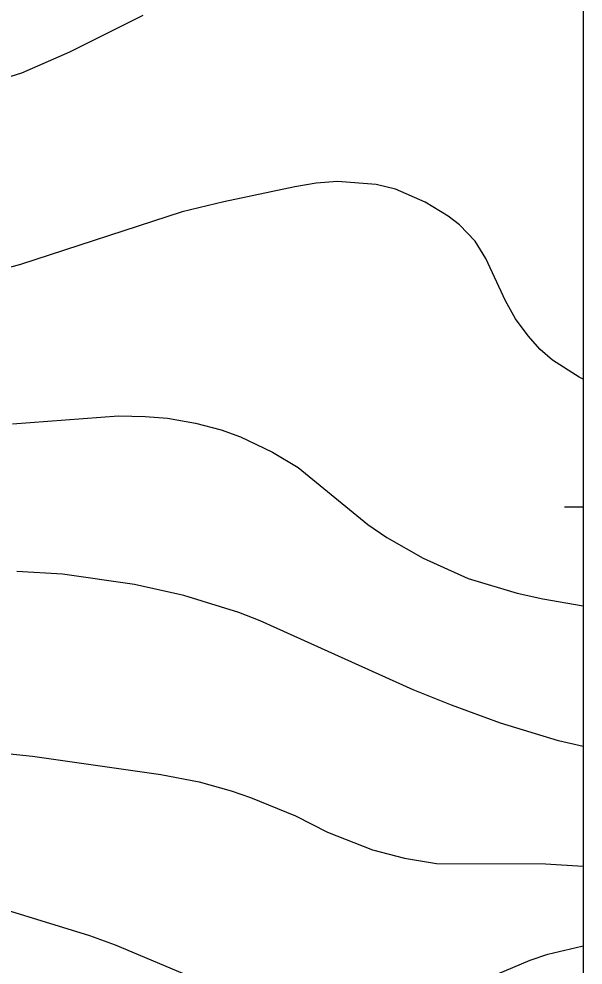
# Model space of a CAD drawing. Extents: x -662620 to -656370, y -1067090 to -1062990.
# Drawn here: x -656672 to -656370, y -1064245 to -1063739 of the extents above; entities that cross this region are included whole.
import ezdxf

# ---------------------------------------------------------------- set-up
doc = ezdxf.new("R2010")
doc.units = 0
for name, color, linetype in [('ctvercova_sit', 7, 'Continuous'), ('ram', 7, 'Continuous'), ('VRSTEVNICE_ZDŮRAZNĚNÁ', 7, 'Continuous'), ('VRSTEVNICE_ZÁKLADNÍ', 7, 'Continuous')]:
    doc.layers.add(name, color=color, linetype=linetype)

msp = doc.modelspace()

# ---------------------------------------------------------------- linework, layer by layer
at = {"layer": 'ctvercova_sit'}
msp.add_lwpolyline([(-656380.02, -1064000), (-656370.02, -1064000)], dxfattribs=at)
at = {"layer": 'ram'}
msp.add_lwpolyline([(-662620.02, -1067089.66), (-662620.02, -1062989.66), (-656370.02, -1062989.66), (-656370.02, -1067089.66), (-662620.02, -1067089.66)], dxfattribs=at)
at = {"layer": 'VRSTEVNICE_ZDŮRAZNĚNÁ'}
msp.add_lwpolyline([(-656729.7, -1064126.53), (-656664.52, -1064133.39), (-656595.91, -1064143.11), (-656575.33, -1064147.11), (-656558.18, -1064151.82), (-656547.89, -1064155.4), (-656523.87, -1064165.26), (-656506.72, -1064173.98), (-656482.71, -1064183.41), (-656465.56, -1064187.84), (-656448.41, -1064190.7), (-656390.09, -1064190.85), (-656370.02, -1064192.18)], dxfattribs=at)
at = {"layer": 'VRSTEVNICE_ZÁKLADNÍ'}
for points in [[(-656694.25, -1063775.34), (-656670.24, -1063767.91), (-656644.51, -1063756.62), (-656605.35, -1063737.03)], [(-656694.25, -1063775.34), (-656670.24, -1063767.91), (-656644.51, -1063756.62), (-656605.35, -1063737.03)], [(-656370.02, -1063931.64), (-656372.08, -1063930.71), (-656386.37, -1063921.56), (-656392.95, -1063915.84), (-656399.38, -1063908.55), (-656406.1, -1063899.41), (-656411.53, -1063889.83), (-656422.1, -1063867.1), (-656427.82, -1063857.96), (-656436.11, -1063849.09), (-656442.26, -1063844.52), (-656454.41, -1063837.09), (-656470.42, -1063830.08), (-656480.71, -1063827.51), (-656501.29, -1063826.08), (-656512.73, -1063826.94), (-656524.16, -1063828.8), (-656562.18, -1063836.8), (-656584.48, -1063842.23), (-656670.81, -1063870.39), (-656694.82, -1063876.82)], [(-656370.02, -1063931.64), (-656372.08, -1063930.71), (-656386.37, -1063921.56), (-656392.95, -1063915.84), (-656399.38, -1063908.55), (-656406.1, -1063899.41), (-656411.53, -1063889.83), (-656422.1, -1063867.1), (-656427.82, -1063857.96), (-656436.11, -1063849.09), (-656442.26, -1063844.52), (-656454.41, -1063837.09), (-656470.42, -1063830.08), (-656480.71, -1063827.51), (-656501.29, -1063826.08), (-656512.73, -1063826.94), (-656524.16, -1063828.8), (-656562.18, -1063836.8), (-656584.48, -1063842.23), (-656670.81, -1063870.39), (-656694.82, -1063876.82)], [(-656675.1, -1063955.58), (-656618.5, -1063951.29), (-656604.2, -1063951.58), (-656592.2, -1063952.58), (-656577.33, -1063955.15), (-656563.61, -1063958.72), (-656553.32, -1063962.58), (-656536.17, -1063970.73), (-656522.44, -1063979.02), (-656485.14, -1064009.46), (-656474.99, -1064016.32), (-656455.55, -1064027.47), (-656431.54, -1064038.34), (-656405.24, -1064046.2), (-656391.52, -1064049.2), (-656370.02, -1064052.9)], [(-656675.1, -1063955.58), (-656618.5, -1063951.29), (-656604.2, -1063951.58), (-656592.2, -1063952.58), (-656577.33, -1063955.15), (-656563.61, -1063958.72), (-656553.32, -1063962.58), (-656536.17, -1063970.73), (-656522.44, -1063979.02), (-656485.14, -1064009.46), (-656474.99, -1064016.32), (-656455.55, -1064027.47), (-656431.54, -1064038.34), (-656405.24, -1064046.2), (-656391.52, -1064049.2), (-656370.02, -1064052.9)], [(-656370.02, -1064128.22), (-656383.23, -1064125.1), (-656414.1, -1064115.66), (-656440.4, -1064106.09), (-656460.98, -1064097.8), (-656542.74, -1064060.92), (-656554.17, -1064056.49), (-656583.62, -1064047.48), (-656609.92, -1064041.48), (-656648.51, -1064035.91), (-656672.81, -1064034.48)], [(-656370.02, -1064128.22), (-656383.23, -1064125.1), (-656414.1, -1064115.66), (-656440.4, -1064106.09), (-656460.98, -1064097.8), (-656542.74, -1064060.92), (-656554.17, -1064056.49), (-656583.62, -1064047.48), (-656609.92, -1064041.48), (-656648.51, -1064035.91), (-656672.81, -1064034.48)], [(-656922.8, -1064249.88), (-656919.37, -1064243.02), (-656914.65, -1064236.16), (-656905.5, -1064227.15), (-656897.21, -1064221.58), (-656886.07, -1064216.14), (-656865.48, -1064209.57), (-656849.47, -1064206), (-656833.47, -1064203.85), (-656796.88, -1064201.71), (-656758.57, -1064202.57), (-656728.27, -1064205.42), (-656698.25, -1064210.57), (-656676.24, -1064216.14), (-656633.93, -1064229.29), (-656620.21, -1064234.3), (-656584.19, -1064249.31)], [(-656922.8, -1064249.88), (-656919.37, -1064243.02), (-656914.65, -1064236.16), (-656905.5, -1064227.15), (-656897.21, -1064221.58), (-656886.07, -1064216.14), (-656865.48, -1064209.57), (-656849.47, -1064206), (-656833.47, -1064203.85), (-656796.88, -1064201.71), (-656758.57, -1064202.57), (-656728.27, -1064205.42), (-656698.25, -1064210.57), (-656676.24, -1064216.14), (-656633.93, -1064229.29), (-656620.21, -1064234.3), (-656584.19, -1064249.31)], [(-656424.96, -1064253.59), (-656398.38, -1064242.44), (-656388.95, -1064239.16), (-656370.65, -1064234.87), (-656370.02, -1064234.79)], [(-656424.96, -1064253.59), (-656398.38, -1064242.44), (-656388.95, -1064239.16), (-656370.65, -1064234.87), (-656370.02, -1064234.79)]]:
    msp.add_lwpolyline(points, dxfattribs=at)

doc.saveas('drawing.dxf')
